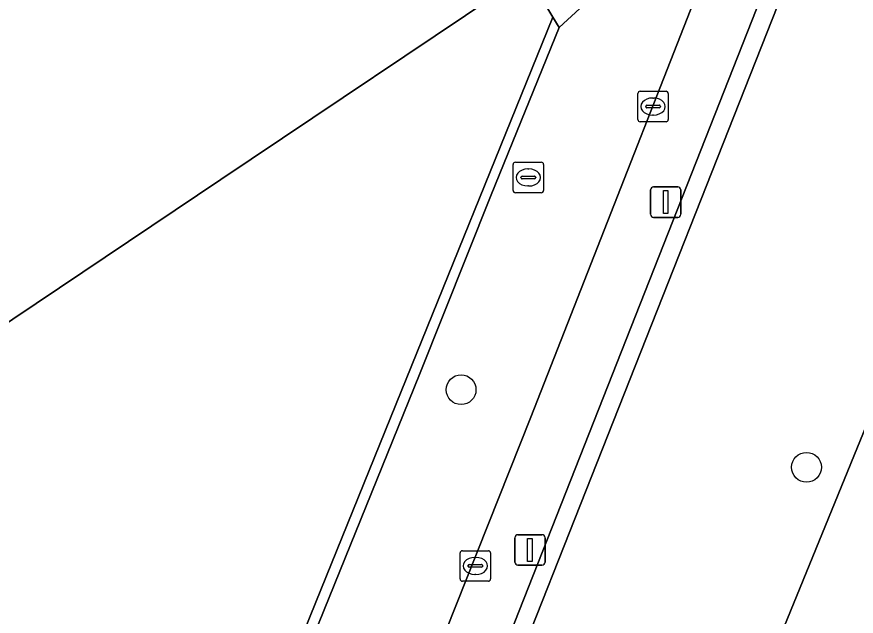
# Model space of a CAD drawing. Extents: x 161087 to 161926, y 382572 to 383873.
# Drawn here: x 161729.69 to 161757.22, y 383000.4 to 383020.06 of the extents above; entities that cross this region are included whole.
import ezdxf

# ---------------------------------------------------------------- set-up
doc = ezdxf.new("R2010")
doc.units = 0
for name, color, linetype in [('IMGEO_Boom', 7, 'Continuous'), ('IMGEO_Erf', 7, 'Continuous'), ('IMGEO_Groenvoorziening', 7, 'Continuous'), ('IMGEO_Haag', 7, 'Continuous'), ('IMGEO_Kolk', 7, 'Continuous'), ('IMGEO_Lichtmast', 7, 'Continuous'), ('IMGEO_Muur', 7, 'Continuous'), ('IMGEO_Pand', 7, 'Continuous'), ('IMGEO_Rioolput', 7, 'Continuous'), ('IMGEO_Voetpad_open', 7, 'Continuous'), ('IMGEO_Walbescherming', 7, 'Continuous'), ('IMGEO_Waterloop', 7, 'Continuous')]:
    doc.layers.add(name, color=color, linetype=linetype)

msp = doc.modelspace()

# ---------------------------------------------------------------- linework, layer by layer
at = {"layer": 'IMGEO_Boom'}
for centre in [(161744.265, 383007.83), (161755.595, 383005.285)]:
    msp.add_circle(centre, 0.489, dxfattribs=at)
at = {"layer": 'IMGEO_Erf'}
msp.add_lwpolyline([(161741.948, 383006.903), (161747.272, 383020.049), (161746.435, 383021.464), (161736.382, 383014.719), (161714.445, 383000), (161707.658, 382995.446), (161721.113, 382975.256), (161721.244, 382975.057), (161727.583, 382979.426), (161729.066, 382977.055), (161730.157, 382977.79)], close=True, dxfattribs=at)
at = {"layer": 'IMGEO_Groenvoorziening'}
for points in [[(161764.784, 383024.938), (161761.545, 383027.521), (161758.426, 383029.994), (161740.45, 382984.512), (161731.348, 382964.654), (161727.347, 382959.466), (161726.694, 382957.106), (161693.352, 382924.798), (161684.407, 382919.024), (161684.56, 382918.709), (161702.106, 382924.334), (161705.33, 382926.507), (161708.818, 382929.281), (161712.224, 382935.704), (161730.015, 382950.57), (161736.475, 382957.843), (161744.027, 382973.55), (161757.459, 383006.424)], [(161730.52, 382977.756), (161736.46, 382981.759), (161739.215, 382988.479), (161746.557, 383006.929), (161753.87, 383025.593), (161747.477, 383019.703), (161745.252, 383014.216), (161742.9, 383008.325)], [(161742.9, 383008.325), (161745.252, 383014.216), (161747.477, 383019.703), (161747.272, 383020.049), (161741.948, 383006.903), (161730.157, 382977.79), (161730.29, 382977.601), (161730.52, 382977.756)]]:
    msp.add_lwpolyline(points, close=True, dxfattribs=at)
at = {"layer": 'IMGEO_Haag'}
msp.add_lwpolyline([(161742.9, 383008.325), (161745.252, 383014.216), (161747.477, 383019.703), (161747.272, 383020.049), (161741.948, 383006.903), (161730.157, 382977.79), (161730.29, 382977.601), (161730.52, 382977.756)], close=True, dxfattribs=at)
at = {"layer": 'IMGEO_Kolk'}
for p, q in [((161750.061, 383016.689), (161750.061, 383017.541)), ((161750.136, 383017.615), (161750.988, 383017.615)), ((161751.062, 383017.541), (161751.062, 383016.689)), ((161750.549, 383017.395), (161750.574, 383017.395)), ((161750.32, 383017.109), (161750.32, 383017.121)), ((161750.758, 383017.072), (161750.36, 383017.072)), ((161750.363, 383017.158), (161750.761, 383017.158)), ((161750.804, 383017.121), (161750.804, 383017.109)), ((161750.572, 383016.835), (161750.547, 383016.835)), ((161750.988, 383016.615), (161750.136, 383016.615)), ((161744.233, 383001.625), (161744.233, 383002.477)), ((161744.308, 383002.551), (161745.16, 383002.551)), ((161745.234, 383002.477), (161745.234, 383001.625)), ((161744.721, 383002.331), (161744.746, 383002.331)), ((161744.492, 383002.045), (161744.492, 383002.057)), ((161744.93, 383002.008), (161744.532, 383002.008)), ((161744.535, 383002.094), (161744.933, 383002.094)), ((161744.976, 383002.057), (161744.976, 383002.045)), ((161744.744, 383001.771), (161744.719, 383001.771)), ((161745.16, 383001.551), (161744.308, 383001.551))]:
    msp.add_line(p, q, dxfattribs=at)
for points in [[(161750.061, 383016.689), (161750.061, 383017.541)], [(161750.136, 383017.615), (161750.988, 383017.615)], [(161751.062, 383017.541), (161751.062, 383016.689)], [(161750.988, 383016.615), (161750.136, 383016.615)], [(161744.233, 383001.625), (161744.233, 383002.477)], [(161744.308, 383002.551), (161745.16, 383002.551)], [(161745.234, 383002.477), (161745.234, 383001.625)], [(161745.16, 383001.551), (161744.308, 383001.551)]]:
    msp.add_lwpolyline(points, dxfattribs=at)
for centre, radius, start, end in [((161750.138, 383017.539), 0.0765, 91.552, 178.448), ((161750.138, 383017.539), 0.0765, 91.552, 178.448), ((161750.986, 383017.539), 0.0765, 1.552, 88.448), ((161750.986, 383017.539), 0.0765, 1.552, 88.448), ((161750.36, 383017.118), 0.0403, 85.8775, 175.7526), ((161750.357, 383017.108), 0.0366, 178.938, 274.7102), ((161750.761, 383017.115), 0.043, 264.8664, 352.4533), ((161750.765, 383017.12), 0.0386, 1.7309, 96.639), ((161750.138, 383016.691), 0.0765, 181.552, 268.448), ((161750.138, 383016.691), 0.0765, 181.552, 268.448), ((161750.986, 383016.691), 0.0765, 271.552, 358.448), ((161750.986, 383016.691), 0.0765, 271.552, 358.448), ((161744.31, 383002.475), 0.0765, 91.552, 178.448), ((161744.31, 383002.475), 0.0765, 91.552, 178.448), ((161745.158, 383002.475), 0.0765, 1.552, 88.448), ((161745.158, 383002.475), 0.0765, 1.552, 88.448), ((161744.532, 383002.054), 0.0403, 85.8775, 175.7526), ((161744.529, 383002.044), 0.0366, 178.938, 274.7102), ((161744.933, 383002.051), 0.043, 264.8664, 352.4533), ((161744.937, 383002.056), 0.0386, 1.7309, 96.639), ((161744.31, 383001.627), 0.0765, 181.552, 268.448), ((161744.31, 383001.627), 0.0765, 181.552, 268.448), ((161745.158, 383001.627), 0.0765, 271.552, 358.448), ((161745.158, 383001.627), 0.0765, 271.552, 358.448)]:
    msp.add_arc(centre, radius, start, end, dxfattribs=at)
for centre, major_axis, ratio, start_param, end_param in [((161750.548, 383017.115), (-0.387, 0.002), 0.722429, 4.712389, 7.853982), ((161750.573, 383017.115), (-0.39, 0.002), 0.717154, 1.570796, 4.712389), ((161744.72, 383002.051), (-0.387, 0.002), 0.722429, 4.712389, 7.853982), ((161744.745, 383002.051), (-0.39, 0.002), 0.717154, 1.570796, 4.712389)]:
    msp.add_ellipse(centre, major_axis=major_axis, ratio=ratio, start_param=start_param, end_param=end_param, dxfattribs=at)
at = {"layer": 'IMGEO_Lichtmast'}
for p, q in [((161750.479, 383013.582), (161750.479, 383014.382)), ((161750.479, 383014.382), (161750.479, 383013.582)), ((161750.579, 383014.482), (161751.369, 383014.482)), ((161751.369, 383014.482), (161750.579, 383014.482)), ((161751.469, 383014.382), (161751.469, 383013.582)), ((161751.469, 383013.582), (161751.469, 383014.382)), ((161751.369, 383013.482), (161750.579, 383013.482)), ((161750.579, 383013.482), (161751.369, 383013.482)), ((161746.028, 383002.176), (161746.028, 383002.976)), ((161746.028, 383002.976), (161746.028, 383002.176)), ((161746.128, 383003.076), (161746.918, 383003.076)), ((161746.918, 383003.076), (161746.128, 383003.076)), ((161747.018, 383002.976), (161747.018, 383002.176)), ((161747.018, 383002.176), (161747.018, 383002.976)), ((161746.918, 383002.076), (161746.128, 383002.076)), ((161746.128, 383002.076), (161746.918, 383002.076))]:
    msp.add_line(p, q, dxfattribs=at)
for points in [[(161750.899, 383014.357), (161751.049, 383014.357), (161751.049, 383013.607), (161750.899, 383013.607), (161750.899, 383014.357)], [(161746.448, 383002.951), (161746.598, 383002.951), (161746.598, 383002.201), (161746.448, 383002.201), (161746.448, 383002.951)]]:
    msp.add_lwpolyline(points, dxfattribs=at)
for centre, start, end in [((161750.579, 383014.382), 90, 180), ((161750.579, 383014.382), 90, 180), ((161751.369, 383014.382), 0, 90), ((161751.369, 383014.382), 360, 90), ((161750.579, 383013.582), 180, 270), ((161750.579, 383013.582), 180, 270), ((161751.369, 383013.582), 270, 0), ((161751.369, 383013.582), 270, 0), ((161746.128, 383002.976), 90, 180), ((161746.128, 383002.976), 90, 180), ((161746.918, 383002.976), 0, 90), ((161746.918, 383002.976), 360, 90), ((161746.128, 383002.176), 180, 270), ((161746.128, 383002.176), 180, 270), ((161746.918, 383002.176), 270, 0), ((161746.918, 383002.176), 270, 0)]:
    msp.add_arc(centre, 0.1, start, end, dxfattribs=at)
at = {"layer": 'IMGEO_Muur'}
msp.add_lwpolyline([(161740.681, 382986.664), (161739.867, 382984.771), (161730.734, 382964.893), (161726.799, 382959.834), (161726.106, 382957.452), (161692.853, 382925.234), (161684.124, 382919.605), (161684.007, 382919.846), (161683.751, 382919.765), (161684.3, 382918.626), (161684.56, 382918.709), (161684.407, 382919.024), (161693.352, 382924.798), (161726.694, 382957.106), (161727.347, 382959.466), (161731.348, 382964.654), (161740.45, 382984.512), (161758.426, 383029.994), (161757.921, 383030.385)], close=True, dxfattribs=at)
at = {"layer": 'IMGEO_Pand'}
msp.add_lwpolyline([(161707.658, 382995.446), (161714.445, 383000), (161736.382, 383014.719), (161746.435, 383021.464), (161742.665, 383027.087), (161741.711, 383028.509), (161730.515, 383045.208), (161707.81, 383030.012), (161705.312, 383028.34), (161691.701, 383019.23), (161704.603, 383000)], close=True, dxfattribs=at)
at = {"layer": 'IMGEO_Rioolput'}
for p, q in [((161745.97, 383014.364), (161745.97, 383015.216)), ((161746.045, 383015.29), (161746.897, 383015.29)), ((161746.458, 383015.07), (161746.483, 383015.07)), ((161746.971, 383015.216), (161746.971, 383014.364)), ((161746.229, 383014.784), (161746.229, 383014.796)), ((161746.272, 383014.833), (161746.67, 383014.833)), ((161746.713, 383014.796), (161746.713, 383014.784)), ((161746.667, 383014.747), (161746.269, 383014.747)), ((161746.481, 383014.51), (161746.456, 383014.51)), ((161746.897, 383014.29), (161746.045, 383014.29))]:
    msp.add_line(p, q, dxfattribs=at)
for points in [[(161745.97, 383014.364), (161745.97, 383015.216)], [(161746.045, 383015.29), (161746.897, 383015.29)], [(161746.971, 383015.216), (161746.971, 383014.364)], [(161746.897, 383014.29), (161746.045, 383014.29)]]:
    msp.add_lwpolyline(points, dxfattribs=at)
for centre, radius, start, end in [((161746.047, 383015.214), 0.0765, 91.552, 178.448), ((161746.047, 383015.214), 0.0765, 91.552, 178.448), ((161746.895, 383015.214), 0.0765, 1.552, 88.448), ((161746.895, 383015.214), 0.0765, 1.552, 88.448), ((161746.269, 383014.793), 0.0403, 85.8775, 175.7526), ((161746.266, 383014.783), 0.0366, 178.938, 274.7102), ((161746.67, 383014.79), 0.043, 264.8664, 352.4533), ((161746.674, 383014.795), 0.0386, 1.7309, 96.639), ((161746.047, 383014.366), 0.0765, 181.552, 268.448), ((161746.047, 383014.366), 0.0765, 181.552, 268.448), ((161746.895, 383014.366), 0.0765, 271.552, 358.448), ((161746.895, 383014.366), 0.0765, 271.552, 358.448)]:
    msp.add_arc(centre, radius, start, end, dxfattribs=at)
for centre, major_axis, ratio, start_param, end_param in [((161746.457, 383014.79), (-0.387, 0.002), 0.722429, 4.712389, 7.853982), ((161746.482, 383014.79), (-0.39, 0.002), 0.717154, 1.570796, 4.712389)]:
    msp.add_ellipse(centre, major_axis=major_axis, ratio=ratio, start_param=start_param, end_param=end_param, dxfattribs=at)
at = {"layer": 'IMGEO_Voetpad_open'}
msp.add_lwpolyline([(161756.278, 383031.661), (161752.042, 383034.009), (161746.435, 383021.464), (161747.272, 383020.049), (161747.477, 383019.703), (161753.87, 383025.593)], close=True, dxfattribs=at)
msp.add_lwpolyline([(161740.681, 382986.664), (161757.921, 383030.385), (161758.039, 383030.684), (161757.998, 383030.722), (161757.805, 383030.814), (161756.278, 383031.661), (161753.87, 383025.593), (161746.557, 383006.929), (161739.215, 382988.479)], dxfattribs=at)
at = {"layer": 'IMGEO_Walbescherming'}
msp.add_lwpolyline([(161684.56, 382918.709), (161702.106, 382924.334), (161705.33, 382926.507), (161708.818, 382929.281), (161712.224, 382935.704), (161730.015, 382950.57), (161736.475, 382957.843), (161744.027, 382973.55), (161757.459, 383006.424), (161764.784, 383024.938)], dxfattribs=at)
at = {"layer": 'IMGEO_Waterloop'}
msp.add_lwpolyline([(161768.16, 383034.068), (161766.686, 383030.084), (161766.594, 383029.834), (161765.618, 383027.194), (161764.889, 383025.222), (161764.784, 383024.938), (161757.459, 383006.424), (161744.027, 382973.55), (161736.475, 382957.843), (161730.015, 382950.57), (161712.224, 382935.704), (161708.818, 382929.281), (161705.33, 382926.507), (161702.106, 382924.334), (161684.56, 382918.709), (161684.3, 382918.626), (161679.531, 382916.561), (161676.869, 382915.408), (161673.789, 382914.075), (161673.522, 382913.959), (161660.102, 382908.373)], dxfattribs=at)

doc.saveas('drawing.dxf')
